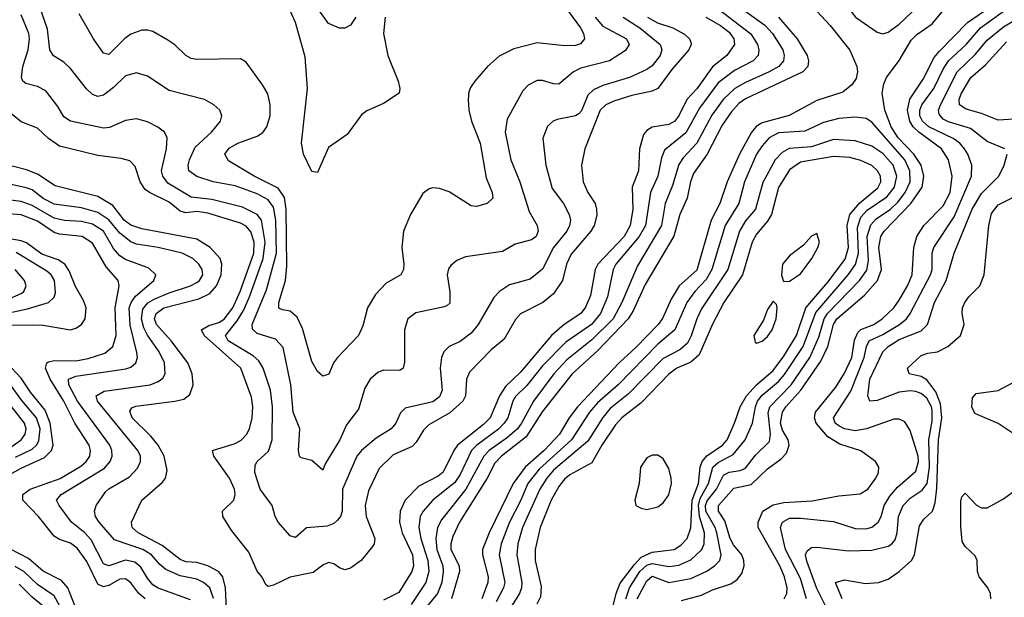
# Model space of a CAD drawing. Header units: inches. Extents: x 990535 to 1117859, y 769386 to 892122.
# Tile 384 of 656: x 1081005 to 1084593, y 801376 to 803480. Entities that reach past the tile are written whole.
import ezdxf

# ---------------------------------------------------------------- set-up
doc = ezdxf.new("R2010")
doc.units = ezdxf.units.IN
doc.header["$MEASUREMENT"] = 0
doc.layers.add('B0880', color=7, linetype='Continuous')

msp = doc.modelspace()

# ---------------------------------------------------------------- linework, layer by layer
at = {"layer": 'B0880', "color": 5}
for points, elevation in [([(1084010, 803679.9), (1083986.8, 803673.2), (1083971.3, 803650), (1083971.2, 803630), (1083989.4, 803570), (1084051.1, 803490), (1084130, 803434.7), (1084150, 803429.2), (1084170, 803434.5), (1084210, 803463.7), (1084300.9, 803550), (1084313.2, 803570), (1084317.5, 803590), (1084311.7, 803610), (1084290, 803625.2), (1084270, 803631), (1084130, 803643.1), (1084030, 803678.7)], 2940), ([(1083910, 802700.7), (1083890, 802691), (1083860.9, 802659.1), (1083810, 802620.2), (1083785.1, 802590), (1083780.5, 802550), (1083786.9, 802530), (1083790, 802526), (1083810, 802527.5), (1083850, 802554.6), (1083891.3, 802610), (1083913.5, 802650), (1083919.4, 802670)], 3020), ([(1083750, 802454.5), (1083730, 802424), (1083715, 802385), (1083680.1, 802330), (1083685.2, 802305.2), (1083690, 802302), (1083710, 802308.6), (1083730, 802325.5), (1083747.3, 802350), (1083761.2, 802390), (1083765.3, 802430), (1083762.2, 802442.2)], 3020), ([(1083330, 801894), (1083310, 801893.5), (1083290, 801884.2), (1083266.9, 801850), (1083262.3, 801790), (1083246, 801730), (1083250.7, 801710), (1083270, 801700.3), (1083290, 801696), (1083330, 801705.8), (1083350, 801720.2), (1083370, 801749.2), (1083380.4, 801790), (1083379.1, 801810), (1083370, 801844.7), (1083350, 801879.7)], 3020)]:
    msp.add_lwpolyline(points, close=True, dxfattribs=dict(at, elevation=elevation))
for points, elevation in [([(1082230.2, 803490), (1082210, 803460.5), (1082190, 803449.7), (1082170, 803449.7), (1082130, 803466.6), (1082050, 803579.4)], 2660), ([(1082336.2, 803490), (1082330.1, 803430), (1082345.8, 803350), (1082383.8, 803256.2), (1082390.2, 803229.8), (1082387.8, 803212.2), (1082330, 803174.3), (1082270, 803148.2), (1082250, 803133.3), (1082197.8, 803062.2), (1082130, 803015.1), (1082090, 802923.7), (1082070, 802926.6), (1082038.8, 802990), (1082032.1, 803030), (1082053.1, 803230), (1082044.9, 803344.9), (1082009.6, 803469.6), (1081964.5, 803570)], 2680), ([(1083416.1, 801363.9), (1083490, 801382.9), (1083530, 801402.3), (1083595.8, 801424.2), (1083619.7, 801440.3), (1083637, 801463), (1083644.7, 801490), (1083643.8, 801510), (1083636, 801530), (1083606.5, 801566.5), (1083594.1, 801590), (1083574.1, 801654.1), (1083551.5, 801690), (1083550.8, 801710), (1083607, 801773), (1083670, 801786.4), (1083730, 801844), (1083780, 801880), (1083799.1, 801900.9), (1083808.3, 801930), (1083804.7, 801950), (1083785.1, 801985.1), (1083776.9, 802010), (1083784.3, 802050), (1083797.2, 802070), (1083851.9, 802130), (1083924.2, 802235.8), (1083949.7, 802290), (1083970.8, 802369.2), (1083982.8, 802390), (1084083, 802477), (1084130.5, 802530), (1084145, 802570), (1084135.2, 802650), (1084142.8, 802690), (1084154.9, 802710), (1084252.2, 802810), (1084293.7, 802870), (1084300.2, 802910), (1084289.5, 802950), (1084263.6, 802990), (1084206.4, 803050), (1084180.5, 803090), (1084157.1, 803150), (1084147.6, 803212.4), (1084153.7, 803246.3), (1084163.6, 803270), (1084210, 803331.8), (1084253.9, 803406.1), (1084273.6, 803426.4), (1084330, 803464.8), (1084396, 803544)], 2920), ([(1083102, 803490), (1083130, 803457.2), (1083216.6, 803410), (1083225.9, 803390), (1083212, 803368), (1083154.4, 803330), (1083050, 803303.8), (1083022.9, 803290), (1082970, 803245.8), (1082950, 803246.4), (1082910, 803258.6), (1082890, 803258.8), (1082858.3, 803241.7), (1082838.6, 803221.4), (1082781.7, 803118.3), (1082774.5, 803070), (1082794.8, 802970), (1082827.7, 802890), (1082861.2, 802781.2), (1082890.1, 802730), (1082894.1, 802710), (1082886.7, 802690), (1082870, 802677.6), (1082810, 802662.8), (1082764.8, 802635.2), (1082630, 802616), (1082597.6, 802602.4), (1082575.4, 802584.6), (1082567.3, 802572.7), (1082562.2, 802550), (1082571.9, 802488.1), (1082572.7, 802447.3), (1082562, 802438), (1082546.7, 802433.3), (1082448.1, 802411.9), (1082419.7, 802390), (1082407.2, 802350), (1082407.5, 802232.5), (1082402.3, 802210), (1082390, 802201.6), (1082330, 802203.5), (1082310, 802194.4), (1082282, 802170), (1082262.8, 802137.2), (1082239.2, 802060.8), (1082195.7, 802004.3), (1082171, 801950), (1082118, 801862), (1082110, 801839), (1082070, 801873.6), (1082030, 801883.5), (1082024.7, 801890), (1082020.6, 801910), (1082026.1, 801990), (1082001.2, 802050), (1081992.6, 802150), (1081965.4, 802285.4), (1081936.8, 802316.8), (1081870, 802336.3), (1081852.7, 802352.7), (1081852, 802370), (1081904, 802496), (1081941.1, 802630), (1081938.1, 802750), (1081930, 802797), (1081910, 802823.6), (1081870, 802845.7), (1081790, 802874.5), (1081710, 802889.9), (1081650, 802908.9), (1081621.2, 802930), (1081619.3, 802950), (1081623.9, 802970), (1081644.2, 803015.8), (1081703.4, 803070), (1081736.4, 803110), (1081742, 803130), (1081734.7, 803150), (1081711.8, 803170), (1081678.4, 803190), (1081550, 803222.6), (1081470, 803274), (1081430, 803287.1), (1081390, 803275.7), (1081346.8, 803233.2), (1081310, 803205.6), (1081290, 803200.9), (1081270, 803207.7), (1081247.8, 803227.8), (1081190, 803302.9), (1081165.6, 803325.6), (1081128.6, 803348.6), (1081115.2, 803370), (1081105.9, 803445.9), (1081076.7, 803530)], 2740), ([(1083005, 803510), (1083048.1, 803450), (1083059.1, 803430), (1083063.2, 803410), (1083047.9, 803392.1), (1083030, 803386.7), (1082990, 803384.9), (1082890, 803396.2), (1082805.4, 803374.6), (1082752.7, 803347.3), (1082710.1, 803309.9), (1082663.8, 803256.2), (1082647.1, 803232.9), (1082642.1, 803217.9), (1082638.8, 803190), (1082641.5, 803150), (1082651.2, 803110), (1082683.3, 803030), (1082704.3, 802904.3), (1082726.5, 802850), (1082729.1, 802830), (1082708.4, 802810), (1082670, 802799.5), (1082650, 802802.5), (1082570, 802852.9), (1082534.6, 802865.4), (1082510, 802867.2), (1082496.6, 802863.4), (1082473.5, 802846.5), (1082428.8, 802770), (1082403.5, 802710), (1082397.1, 802650), (1082404.7, 802590), (1082403.2, 802570), (1082394, 802550), (1082340.1, 802519.9), (1082301.5, 802478.5), (1082271.7, 802430), (1082255, 802365), (1082239.6, 802330), (1082163.1, 802250), (1082149, 802230), (1082131.6, 802188.4), (1082110, 802181.3), (1082090, 802198.4), (1082070, 802235.1), (1082035.5, 802355.5), (1082016.6, 802396.6), (1081990, 802418.8), (1081962.5, 802422.5), (1081949.1, 802429.1), (1081949.6, 802450), (1081972.9, 802530), (1081978.3, 802581.7), (1081976.3, 802790), (1081970, 802832.2), (1081946.7, 802866.7), (1081859.3, 802910), (1081766.1, 802966.1), (1081752, 802990), (1081767.6, 803012.4), (1081800.3, 803030), (1081870, 803055.7), (1081890.5, 803069.5), (1081905, 803090), (1081917, 803130), (1081917.4, 803170), (1081908.7, 803210), (1081890, 803242.9), (1081830, 803325.6), (1081810, 803337.1), (1081650, 803335.7), (1081630, 803339.1), (1081609.9, 803349.9), (1081570, 803389), (1081545.3, 803405.3), (1081490, 803437.3), (1081470, 803442.4), (1081450, 803441.5), (1081410, 803427), (1081388.3, 803411.7), (1081330, 803353.6), (1081310, 803357.8), (1081273.8, 803410), (1081221.1, 803501.1)], 2720), ([(1083530, 803535.4), (1083668.7, 803428.7), (1083693.3, 803390), (1083698.3, 803370), (1083696.1, 803350), (1083677.6, 803330), (1083610, 803294.5), (1083550.4, 803249.6), (1083482.7, 803157.3), (1083432.4, 803067.6), (1083355.1, 803004.9), (1083343.4, 802976.6), (1083330.1, 802910), (1083303.6, 802850), (1083285, 802730), (1083262.2, 802690), (1083177.5, 802590), (1083168, 802570), (1083146.8, 802470), (1083121.7, 802410), (1083089, 802370), (1082994.7, 802305.3), (1082910, 802219.1), (1082853.2, 802146.8), (1082812.2, 802107.8), (1082802.1, 802090), (1082783.2, 802030), (1082770.7, 802010), (1082750, 801987.9), (1082670.8, 801930), (1082651, 801910), (1082610, 801823.6), (1082590, 801793.8), (1082510.6, 801730), (1082474.7, 801690), (1082464.2, 801670), (1082459.4, 801630), (1082466.2, 801590), (1082492, 801510), (1082495.6, 801470), (1082485.4, 801430), (1082431.1, 801348.9)], 2840), ([(1083651.5, 803510), (1083720.1, 803460.1), (1083748.5, 803430), (1083785.4, 803370), (1083790.1, 803350), (1083788.2, 803330), (1083771.2, 803310), (1083736.6, 803290), (1083650, 803251.8), (1083610.6, 803229.4), (1083568.4, 803190), (1083527.6, 803132.4), (1083472, 803030), (1083422.8, 802977.2), (1083407.3, 802952.7), (1083384, 802876), (1083357.5, 802810), (1083343.2, 802730), (1083256.8, 802583.2), (1083199.5, 802450), (1083167.6, 802390), (1083090, 802314.1), (1082999.2, 802240.8), (1082951.4, 802190), (1082877.7, 802090), (1082833.7, 802010), (1082818.4, 801990), (1082782.4, 801957.6), (1082715.8, 801910), (1082696.7, 801890), (1082630.3, 801769.7), (1082541.6, 801658.4), (1082527.3, 801630), (1082521.4, 801590), (1082525.5, 801550), (1082547.2, 801490), (1082548.2, 801470), (1082542.8, 801430), (1082527.7, 801390), (1082478.3, 801330)], 2860), ([(1083910, 803511.4), (1083958.9, 803458.9), (1084029.4, 803369.4), (1084055.7, 803310), (1084058, 803290), (1084053.6, 803266.4), (1084037.7, 803242.3), (1084004.2, 803215.8), (1083910, 803185.8), (1083809.1, 803130.9), (1083710, 803104), (1083689.1, 803090.9), (1083670, 803068.4), (1083627.3, 802990), (1083583.1, 802890), (1083556.8, 802810), (1083524.5, 802750), (1083472.9, 802567.1), (1083407.7, 802510), (1083378.6, 802461.4), (1083347.9, 802392.1), (1083331.5, 802370), (1083250, 802285.5), (1083189.3, 802230), (1083037.2, 802070), (1083007, 802030), (1082972.2, 801970), (1082915.9, 801910), (1082846.5, 801850), (1082802.7, 801790), (1082715.4, 801610), (1082691.2, 801550), (1082690.9, 801530), (1082711.6, 801450), (1082710.7, 801430), (1082688.8, 801370)], 2920), ([(1083790.9, 801370), (1083800.1, 801390), (1083801.7, 801410), (1083792.4, 801450), (1083774.7, 801490), (1083695.4, 801630), (1083695.4, 801650), (1083713.1, 801690), (1083750, 801712.1), (1083790, 801721.6), (1083893, 801727), (1083990, 801744.9), (1084067.7, 801752.3), (1084095.2, 801770), (1084125.2, 801810), (1084134, 801830), (1084135.2, 801850), (1084123.7, 801870), (1084070, 801909.9), (1083993.4, 801933.4), (1083950, 801960.1), (1083907.4, 802010), (1083901.1, 802030), (1083904.7, 802050), (1083978.8, 802141.2), (1084010, 802192.2), (1084037.2, 802250), (1084047, 802313), (1084059.3, 802340.7), (1084070, 802351.6), (1084116.9, 802370), (1084147.7, 802390), (1084190.2, 802429.8), (1084210, 802458), (1084239.9, 802510), (1084256.8, 802550), (1084262.8, 802650), (1084273.7, 802690), (1084299.3, 802730), (1084370, 802802), (1084395.5, 802850), (1084402.9, 802910), (1084389.6, 802970), (1084363.9, 803010), (1084281.2, 803070), (1084260.5, 803090), (1084249.1, 803110), (1084239.6, 803150), (1084249.2, 803190.8), (1084297, 803263), (1084337.8, 803342.2), (1084355.8, 803364.2), (1084459.3, 803470), (1084536.7, 803523.3)], 2880), ([(1083872.1, 801370), (1083850, 801444.7), (1083795.7, 801550), (1083776.9, 801630), (1083784.2, 801650), (1083810, 801663.9), (1083850, 801664.6), (1083970, 801652.4), (1084050, 801626.4), (1084090, 801625.5), (1084110, 801630.8), (1084133, 801650), (1084143.7, 801670), (1084155.5, 801710), (1084175.3, 801744.7), (1084203.5, 801776.5), (1084270, 801835.8), (1084280.1, 801870), (1084279, 801890), (1084250, 801983.5), (1084230, 802015.2), (1084210, 802025.3), (1084190, 802024.2), (1084090.1, 801989.9), (1084050, 801982.6), (1084010, 801989.9), (1083990, 802000.5), (1083977.1, 802010), (1083970.4, 802030), (1084033.8, 802126.2), (1084082.8, 802250), (1084090.2, 802289.8), (1084100.4, 802310), (1084150, 802332.9), (1084210.4, 802370), (1084236, 802390), (1084250.2, 802409.8), (1084323.6, 802550), (1084329.6, 802570), (1084329.9, 802630), (1084335.6, 802650), (1084410, 802761.8), (1084472.8, 802910), (1084474.1, 802950), (1084460.1, 802990), (1084447.7, 803010), (1084430.4, 803030), (1084407.1, 803047.1), (1084318.3, 803090), (1084294.5, 803110), (1084285.1, 803130), (1084284.9, 803150), (1084292.5, 803170), (1084336.2, 803230), (1084370, 803300.4), (1084390, 803330.4), (1084454.1, 803390), (1084506, 803450), (1084624.1, 803535.9)], 2860), ([(1084595.4, 803010), (1084530, 803036.6), (1084470, 803083.9), (1084390, 803107.8), (1084370, 803118.2), (1084355.4, 803135.4), (1084353.1, 803150), (1084360.4, 803170), (1084421.3, 803290), (1084486.6, 803353.4), (1084530, 803405.7), (1084590, 803453.8), (1084675.1, 803504.9)], 2840), ([(1083292.7, 803490), (1083329.3, 803469.3), (1083385.4, 803450), (1083427.2, 803427.2), (1083445.8, 803410), (1083450, 803398.7), (1083452.2, 803390), (1083442.8, 803370), (1083381.1, 803298.9), (1083330, 803229.9), (1083310, 803219.4), (1083235.9, 803204.1), (1083170, 803183.4), (1083141.3, 803170), (1083120.6, 803150), (1083064.1, 803010), (1083052.1, 802950), (1083057.8, 802890), (1083075.8, 802850), (1083101.4, 802810), (1083107.3, 802790), (1083107.6, 802767.6), (1083098.1, 802730), (1083086.7, 802710), (1083014.4, 802625.6), (1082997.6, 802590), (1082982.9, 802530), (1082950, 802481.4), (1082911, 802450), (1082830, 802408.7), (1082812.1, 802387.9), (1082770, 802316.3), (1082723.2, 802276.8), (1082643.6, 802196.4), (1082632.8, 802170), (1082629.2, 802110), (1082620.3, 802090), (1082571.8, 802048.2), (1082495.6, 802004.4), (1082475.9, 801984.1), (1082450, 801940.7), (1082435.3, 801924.7), (1082365.8, 801894.2), (1082314.6, 801845.4), (1082276.1, 801763.9), (1082263.2, 801710), (1082267.6, 801670), (1082299.4, 801590), (1082296.4, 801570), (1082290, 801560.6), (1082248.7, 801510), (1082210, 801481.5), (1082190, 801475.4), (1082170, 801482.9), (1082150, 801497.7), (1082130, 801501.9), (1082110, 801493.2), (1082073.7, 801466.3), (1081990, 801448.5), (1081930, 801419.9), (1081910, 801415.5), (1081901.8, 801421.8), (1081887.6, 801450), (1081870, 801471), (1081839.6, 801539.6), (1081777.4, 801617.4), (1081744.7, 801670), (1081743.7, 801690), (1081784.7, 801730), (1081790.4, 801750), (1081788.2, 801770), (1081769.9, 801810), (1081712.1, 801890), (1081707.8, 801910), (1081790, 801935.9), (1081812, 801948), (1081831.5, 801968.5), (1081842.3, 801990), (1081851.6, 802030), (1081854.8, 802070), (1081850, 802104.7), (1081810.4, 802210), (1081677, 802330), (1081667.5, 802350), (1081693.7, 802366.3), (1081730, 802376.9), (1081750, 802388.5), (1081781.8, 802430), (1081808.6, 802490), (1081857.6, 802630), (1081859.3, 802670), (1081847.2, 802707.2), (1081830, 802728.2), (1081810, 802738.5), (1081690, 802775), (1081650, 802781.1), (1081610, 802777.1), (1081590, 802783.1), (1081550, 802815.7), (1081478.2, 802850), (1081462, 802862), (1081444, 802890), (1081425.7, 802945.7), (1081405.7, 802965.7), (1081374.8, 802974.8), (1081290, 802985.3), (1081150, 803019.7), (1081110, 803047.2), (1081070, 803085.2), (1081010, 803108.6), (1080970, 803140.5)], 2780), ([(1083203.8, 803490), (1083264.7, 803450), (1083338.5, 803390), (1083345, 803370), (1083339.4, 803350), (1083310, 803311.9), (1083290, 803298.3), (1083227.6, 803270), (1083130, 803240.8), (1083095.4, 803224.6), (1083075.1, 803204.9), (1083052.3, 803147.7), (1083042.9, 803137.1), (1083030, 803129.9), (1082963.4, 803116.6), (1082948.8, 803110), (1082928.3, 803091.7), (1082911.8, 803048.2), (1082921.6, 802950), (1082945.7, 802865.7), (1082986, 802810), (1083007.3, 802770), (1083012, 802750), (1083009, 802730), (1082998.7, 802710), (1082950.3, 802649.7), (1082910, 802571.6), (1082864.8, 802535.2), (1082790, 802513.7), (1082753.2, 802490), (1082732.5, 802467.5), (1082675.6, 802370), (1082650, 802337.9), (1082610, 802307.9), (1082570, 802289.8), (1082550.2, 802270), (1082542.2, 802250), (1082536.8, 802210), (1082544.7, 802130), (1082534.1, 802105.9), (1082510, 802088.1), (1082410, 802064.4), (1082392.4, 802047.6), (1082375.3, 802010), (1082358.6, 801990), (1082304.3, 801955.7), (1082250.1, 801910), (1082233.5, 801890), (1082181.6, 801770), (1082180.1, 801690), (1082173.6, 801670), (1082163.3, 801656.7), (1082150, 801644.9), (1082125.7, 801634.3), (1082050, 801629.1), (1082010, 801593.5), (1081990, 801599.8), (1081946.3, 801650), (1081935.7, 801670), (1081925, 801710), (1081881.5, 801770), (1081862.2, 801830), (1081862.9, 801857.1), (1081869.8, 801870), (1081911.3, 801908.7), (1081924.5, 801950), (1081925.6, 802070), (1081918.3, 802130), (1081891.5, 802210), (1081876.9, 802236.9), (1081856, 802256), (1081765.1, 802310), (1081755.1, 802330), (1081797.5, 802382.5), (1081819.9, 802420.1), (1081842.9, 802470), (1081891.5, 802610), (1081899.6, 802670), (1081886.3, 802750), (1081869.9, 802770), (1081817, 802797), (1081705.1, 802825.1), (1081630, 802833.2), (1081544.9, 802884.9), (1081525.9, 802910), (1081521.5, 802930), (1081540.2, 803010), (1081541.8, 803050), (1081532.5, 803070), (1081508.3, 803088.3), (1081470, 803107.7), (1081430, 803119.1), (1081390, 803113.4), (1081332.5, 803087.5), (1081310, 803084.6), (1081189.9, 803109.9), (1081165.7, 803125.7), (1081143.5, 803163.5), (1081100.4, 803220.4), (1081070, 803237), (1081027.3, 803247.3), (1081016.8, 803256.8), (1081011.9, 803270), (1081016.6, 803310), (1081035.4, 803370), (1081040.5, 803410), (1081037.6, 803430), (1081010, 803498.5)], 2760), ([(1083504.8, 803490), (1083558.5, 803458.5), (1083590, 803434.2), (1083607.7, 803410), (1083610.1, 803390), (1083581.6, 803350), (1083530, 803307.9), (1083472.2, 803227.8), (1083436.1, 803190), (1083407.9, 803132.1), (1083391.7, 803110), (1083370, 803098.2), (1083310, 803089.1), (1083290, 803076.6), (1083278.5, 803061.5), (1083263, 803010), (1083260.1, 802930), (1083236.9, 802870), (1083239.1, 802790), (1083229.5, 802730), (1083207.9, 802690), (1083111.5, 802590), (1083101.8, 802570), (1083085.3, 802474.7), (1083066.8, 802433.2), (1083049.1, 802410), (1082989.2, 802370), (1082942.8, 802330), (1082830, 802195.4), (1082775.7, 802144.3), (1082753, 802110), (1082719, 802030), (1082695.3, 802004.7), (1082600.8, 801930), (1082586.5, 801910), (1082548.6, 801831.4), (1082530, 801816.5), (1082459.6, 801780.4), (1082409.7, 801730), (1082391.5, 801690), (1082389.4, 801650), (1082398.3, 801610), (1082435.9, 801530), (1082439.7, 801490), (1082434.2, 801470), (1082386.6, 801393.4), (1082330, 801364.7)], 2820), ([(1083769.7, 803490), (1083838, 803410), (1083873.9, 803350), (1083879.4, 803330), (1083877.4, 803310), (1083858.9, 803290), (1083650, 803191.7), (1083625.6, 803174.4), (1083597.3, 803142.7), (1083564.3, 803095.7), (1083510, 802989.9), (1083460.3, 802919.7), (1083448.8, 802890), (1083437.3, 802830), (1083410.9, 802770), (1083388.9, 802691.1), (1083284.1, 802515.9), (1083240.1, 802419.9), (1083221.8, 802390), (1083110, 802274.2), (1083018.3, 802190), (1082908.8, 802051.2), (1082850, 801959.8), (1082760.6, 801890), (1082736.2, 801863.8), (1082708.7, 801810), (1082607.7, 801650), (1082583.2, 801596.8), (1082575.7, 801570), (1082575.6, 801550), (1082606.1, 801490), (1082607, 801470), (1082578.3, 801370)], 2880), ([(1084650, 803119.4), (1084570, 803113.7), (1084510, 803138.1), (1084454.1, 803154.1), (1084429.9, 803170), (1084428.3, 803190), (1084435.2, 803210), (1084471.1, 803270), (1084524, 803316), (1084600.6, 803399.4)], 2820), ([(1083255.5, 801370), (1083290, 801435.3), (1083310, 801452.8), (1083370, 801429.7), (1083450, 801444.5), (1083508.5, 801471.5), (1083536.8, 801490), (1083556.4, 801510), (1083561.3, 801530), (1083545.6, 801610), (1083539.1, 801630), (1083505.1, 801690), (1083504, 801710), (1083510, 801727.2), (1083544.4, 801770), (1083570, 801820.6), (1083590, 801831.3), (1083630, 801837.1), (1083650, 801845.8), (1083686.3, 801893.7), (1083736.9, 801943.1), (1083740.7, 801970), (1083732, 802048), (1083739, 802070), (1083816.7, 802150), (1083884.1, 802250), (1083917.1, 802322.9), (1083936.3, 802390), (1083948.4, 802410), (1084064.9, 802530), (1084091.8, 802568.2), (1084097.6, 802602.4), (1084092.6, 802690), (1084107, 802733), (1084125.6, 802754.4), (1084178.2, 802790), (1084205, 802815), (1084231.5, 802850), (1084250, 802890), (1084249, 802930), (1084230.2, 802970), (1084110, 803107.4), (1084090, 803120.2), (1084050, 803125.3), (1083990, 803119.6), (1083934.4, 803105.6), (1083865.8, 803074.2), (1083770, 803067.7), (1083735.5, 803050), (1083710, 803021), (1083689.7, 802990), (1083646.6, 802890), (1083625, 802810), (1083575.4, 802730), (1083527.2, 802570), (1083505.9, 802534.1), (1083464.6, 802490), (1083435.8, 802450), (1083392.4, 802350), (1083330, 802297.7), (1083185.5, 802150), (1083110, 802084.2), (1083081, 802050), (1083015.9, 801950), (1082897.8, 801842.2), (1082856.5, 801790), (1082830, 801727), (1082789.2, 801650), (1082759.3, 801570), (1082752.1, 801530), (1082773.1, 801430), (1082768.1, 801410), (1082741, 801359)], 2940), ([(1083213.7, 801370), (1083227.5, 801410), (1083265.3, 801470), (1083290, 801492.9), (1083310, 801498.8), (1083370, 801487.6), (1083406.9, 801493.1), (1083450, 801512.1), (1083490.4, 801549.6), (1083499, 801570), (1083500.6, 801610), (1083482.6, 801670), (1083478, 801710), (1083484.2, 801735.8), (1083514.5, 801790), (1083530.7, 801849.3), (1083550, 801866.9), (1083604.3, 801895.7), (1083648.1, 801950), (1083675.8, 802010), (1083686, 802070), (1083694, 802090), (1083710, 802111.6), (1083770, 802162.4), (1083792.3, 802187.7), (1083860.3, 802290), (1083906.6, 802413.4), (1084023.4, 802550), (1084051.2, 802588.8), (1084061, 802630), (1084057.5, 802722.5), (1084070, 802760.7), (1084093.5, 802786.5), (1084165.2, 802834.8), (1084192.7, 802870), (1084201.8, 802910), (1084188.3, 802950), (1084150, 802992.9), (1084110, 803019.6), (1084050, 803039), (1083970, 803043.3), (1083890, 803016.8), (1083808.8, 803011.2), (1083783.2, 802996.8), (1083758.2, 802970), (1083713.4, 802886.6), (1083686.1, 802790), (1083650, 802747.8), (1083628.2, 802710), (1083584.8, 802570), (1083490, 802426.7), (1083472.6, 802390), (1083452.1, 802327.9), (1083438, 802302), (1083410, 802277.2), (1083350, 802246.3), (1083223.5, 802116.5), (1083156.6, 802063.4), (1083129.8, 802030.2), (1083075.6, 801944.4), (1082950, 801838.5), (1082925.2, 801810), (1082900.2, 801770), (1082837.3, 801630), (1082819.9, 801570), (1082816.7, 801530), (1082834.4, 801430), (1082833.6, 801410), (1082826.5, 801390), (1082788.9, 801330)], 2960), ([(1083145.4, 801254.6), (1083178.6, 801390), (1083193.4, 801426.6), (1083244.7, 801495.3), (1083270, 801521.7), (1083310, 801539.7), (1083390, 801549.4), (1083414.6, 801565.4), (1083436.6, 801590), (1083450.8, 801629.2), (1083455.6, 801730), (1083478.1, 801790), (1083484.9, 801850), (1083491.5, 801870), (1083508.9, 801891.1), (1083566, 801930), (1083582.6, 801950), (1083609.9, 802010), (1083630.6, 802070), (1083653.4, 802110), (1083689.3, 802150), (1083750, 802201.9), (1083790, 802253.9), (1083835.4, 802330), (1083869.5, 802430.5), (1083950, 802524), (1084012.7, 802607.3), (1084025, 802650), (1084019.7, 802730), (1084029.8, 802770), (1084066.5, 802813.5), (1084132.2, 802867.8), (1084143.5, 802890), (1084141.7, 802910), (1084131.1, 802930), (1084110, 802948.7), (1084070, 802967), (1084030, 802977.8), (1083970, 802982), (1083850, 802961), (1083810, 802933.3), (1083770, 802868.2), (1083744.2, 802770), (1083730, 802746.1), (1083690, 802698.8), (1083674.2, 802670), (1083638.8, 802550), (1083570.7, 802450), (1083530, 802371.3), (1083481.2, 802258.8), (1083450, 802231.8), (1083399.8, 802210), (1083370, 802188.7), (1083270, 802084.6), (1083199.7, 802030), (1083176.4, 802003.6), (1083126.6, 801930), (1083090, 801866.2), (1083010, 801822), (1082990, 801806.2), (1082970, 801779.8), (1082941.6, 801730), (1082901.3, 801630), (1082882.7, 801550), (1082882.9, 801510), (1082905, 801415), (1082902.8, 801377.2), (1082889.3, 801350.7)], 2980), ([(1083948.8, 801330), (1083910, 801408.2), (1083872.7, 801507.3), (1083868.2, 801530), (1083874.6, 801545.4), (1083890, 801557), (1083910, 801558.1), (1084024.6, 801544.6), (1084110, 801547.3), (1084170, 801562.6), (1084183, 801570), (1084195.2, 801584.8), (1084202.5, 801610), (1084207.1, 801670), (1084223.9, 801710), (1084250, 801737.2), (1084293.6, 801766.4), (1084311.6, 801790), (1084320.7, 801850), (1084318.1, 801950), (1084330, 802017.6), (1084330, 802056.4), (1084327.5, 802070), (1084310, 802101.7), (1084290, 802117.7), (1084270, 802125.7), (1084250, 802128.5), (1084210, 802123.6), (1084130, 802092.4), (1084103.1, 802090), (1084095.1, 802110), (1084103.1, 802170), (1084149.8, 802269.8), (1084169.5, 802290), (1084210, 802315.4), (1084290, 802347.1), (1084313, 802370), (1084339.1, 802450), (1084381.3, 802530), (1084409.9, 802629.9), (1084475.5, 802790), (1084510, 802847.3), (1084573.4, 802910), (1084592.5, 802950), (1084603.1, 802990)], 2840), ([(1081758, 801330), (1081755.1, 801410), (1081744.9, 801450), (1081729.2, 801469.2), (1081690, 801490.6), (1081650, 801502.4), (1081610, 801505.2), (1081590, 801513.2), (1081524, 801564), (1081436.4, 801610), (1081414.4, 801630), (1081411.9, 801650), (1081449.8, 801730), (1081525.2, 801794.8), (1081536.7, 801810), (1081542.3, 801837.7), (1081531.4, 801890), (1081509.5, 801930), (1081483.1, 801963.1), (1081414.9, 802030), (1081405.9, 802054.1), (1081413.5, 802066.5), (1081428.1, 802071.9), (1081570.3, 802089.7), (1081602.4, 802097.6), (1081625.1, 802114.9), (1081637.2, 802150), (1081633.9, 802190), (1081617.4, 802230), (1081556.4, 802310), (1081503.2, 802370), (1081496.7, 802390), (1081501.6, 802410), (1081530, 802430.3), (1081657.1, 802462.9), (1081697.7, 802482.3), (1081722.1, 802510), (1081739.3, 802550), (1081741.8, 802590), (1081734.8, 802610), (1081699, 802650), (1081650, 802680.4), (1081450, 802717.7), (1081410, 802731.1), (1081386.1, 802750), (1081343.8, 802803.7), (1081290, 802835.7), (1081134.5, 802874.5), (1081070, 802917.7), (1081030, 802933.3), (1080950, 802954.2)], 2820), ([(1081711.3, 801371.3), (1081697.6, 801410), (1081674.6, 801430), (1081650, 801441.5), (1081590, 801453.6), (1081537.1, 801477.1), (1081515.1, 801495.1), (1081485, 801530), (1081453.2, 801550), (1081350, 801584.5), (1081294.4, 801650), (1081280.9, 801670), (1081277.5, 801690), (1081283.2, 801710), (1081319.2, 801760.8), (1081329.3, 801770.7), (1081405.4, 801814.6), (1081434.1, 801845.9), (1081445, 801870), (1081444.5, 801890), (1081435.9, 801910), (1081288.5, 802090), (1081283.9, 802110), (1081313.1, 802126.9), (1081480.5, 802150), (1081510, 802161.4), (1081525.9, 802174.1), (1081534.8, 802190), (1081532.4, 802230), (1081512.8, 802270), (1081470.9, 802330.9), (1081457.7, 802357.7), (1081448.6, 802390), (1081453.9, 802426.1), (1081472, 802448), (1081497, 802463), (1081550, 802485.4), (1081627, 802510), (1081650, 802522.4), (1081659.9, 802530), (1081671.7, 802550), (1081670.4, 802570), (1081657.8, 802590), (1081636.1, 802610), (1081596.4, 802630), (1081510, 802650.6), (1081430, 802662.3), (1081410, 802670.6), (1081370, 802703), (1081330, 802751.5), (1081290, 802778), (1081230, 802794.5), (1081130, 802808.6), (1081090, 802829.1), (1081050, 802859.9), (1081028, 802868), (1080930, 802889.3)], 2840), ([(1081626.7, 801366.7), (1081510, 801409.2), (1081490, 801421.7), (1081470, 801445), (1081445.7, 801485.7), (1081424.3, 801504.3), (1081390, 801510.5), (1081330, 801489.9), (1081310, 801498.1), (1081265, 801585), (1081242.4, 801610), (1081194.2, 801650), (1081148.9, 801710), (1081139.5, 801730), (1081156.5, 801750), (1081313.6, 801846.4), (1081334.2, 801870), (1081341.4, 801890), (1081340.3, 801910), (1081333, 801930), (1081215.9, 802090), (1081183.6, 802150), (1081182.7, 802170), (1081210, 802181), (1081392.2, 802207.8), (1081410, 802214.5), (1081428.4, 802230), (1081433.9, 802250), (1081431.9, 802268.1), (1081407, 802367), (1081403.5, 802430), (1081410.8, 802450), (1081426.8, 802473.2), (1081493.8, 802530), (1081501.4, 802550), (1081475.3, 802575.3), (1081390, 802606.5), (1081370, 802620.1), (1081346.8, 802646.8), (1081310, 802709.9), (1081270, 802734.9), (1081230, 802745), (1081168.6, 802748.6), (1081130, 802757.4), (1081050, 802802.8), (1081010, 802818.3), (1080930, 802828.1)], 2860), ([(1084002.3, 801370), (1083977.4, 801430), (1084010, 801439.8), (1084086.5, 801426.5), (1084134, 801430), (1084170, 801442), (1084209.9, 801470), (1084254.3, 801510), (1084266.2, 801530), (1084284.4, 801635.6), (1084300, 801660), (1084330.8, 801690), (1084340.6, 801719.4), (1084347.1, 801772.9), (1084353.6, 801950), (1084364.9, 802030), (1084360.3, 802080.3), (1084343.8, 802123.8), (1084310, 802167.6), (1084290, 802179.8), (1084245.6, 802190), (1084239.8, 802210), (1084290, 802256.5), (1084314.7, 802265.3), (1084350, 802270.3), (1084387.3, 802290), (1084433.1, 802330), (1084447.1, 802370), (1084439.4, 802410), (1084440.5, 802430), (1084448.8, 802450), (1084464.1, 802470), (1084503.5, 802510), (1084519.8, 802550), (1084536.6, 802730), (1084545.8, 802774.2), (1084570, 802806.1), (1084625.9, 802834.1)], 2820), ([(1081461.5, 801370), (1081439.2, 801390), (1081410, 801428.2), (1081390, 801442.9), (1081370, 801441.3), (1081330, 801418.2), (1081310, 801413.4), (1081290, 801423.5), (1081250, 801505.7), (1081214.5, 801554.5), (1081190, 801572.4), (1081150, 801586.5), (1081130, 801599), (1081073.3, 801670), (1081016.3, 801730), (1081016.5, 801750), (1081043.2, 801770), (1081151.9, 801808.1), (1081227.1, 801852.9), (1081247.5, 801870), (1081260.7, 801890), (1081263.4, 801910), (1081258.1, 801930), (1081206.2, 802010), (1081165.3, 802090), (1081115.3, 802170), (1081098.9, 802210), (1081104, 802230), (1081110, 802233.8), (1081130, 802238), (1081210, 802237.6), (1081254.7, 802245.3), (1081314.6, 802265.4), (1081343.9, 802290), (1081356.3, 802330), (1081353.2, 802430), (1081367.8, 802510), (1081363.2, 802530), (1081319.5, 802579.5), (1081270, 802666.4), (1081233, 802690), (1081150, 802699.1), (1081130, 802705.1), (1081070, 802746.4), (1081010, 802768.6), (1080830, 802783.9)], 2880), ([(1080970, 802366.8), (1081050, 802368.2), (1081090, 802366.9), (1081190, 802350.4), (1081210, 802356.1), (1081230.4, 802370), (1081243.3, 802390), (1081246.7, 802430), (1081236.9, 802456.9), (1081208.1, 802508.1), (1081185.6, 802565.6), (1081169.3, 802589.3), (1081144.8, 802604.8), (1081085.3, 802625.3), (1081030, 802667.1), (1081010, 802674.3), (1080830, 802706.4)], 2920), ([(1080930, 802404.3), (1081033.8, 802426.2), (1081110, 802450.1), (1081130.6, 802469.4), (1081135.3, 802484.7), (1081131.1, 802530), (1081119.7, 802550), (1081104.1, 802564.1), (1080991.9, 802631.9)], 2940), ([(1080910, 802438.4), (1081010, 802482.1), (1081020.5, 802490), (1081028.1, 802510), (1081022.1, 802530), (1080988.4, 802570)], 2960), ([(1080930, 801802.6), (1081010, 801846.5), (1081095.1, 801884.9), (1081120.6, 801910), (1081127.3, 801930), (1081115.5, 802010), (1081097.1, 802057.1), (1081043.7, 802123.7), (1081010, 802174.2), (1080957.5, 802230)], 2920), ([(1080990, 801886.6), (1081050, 801915.9), (1081066.4, 801930), (1081074.8, 801945.2), (1081079.2, 801990), (1081066.3, 802030), (1081012.7, 802092.7), (1080971.8, 802150)], 2940), ([(1084628.7, 801970), (1084570, 802008.4), (1084485.4, 802045.4), (1084475, 802070), (1084477.2, 802102.8), (1084490, 802117.8), (1084570, 802129.3), (1084622.8, 802157.2)], 2780), ([(1080930, 801893.8), (1081010.7, 801950), (1081025.4, 801970), (1081028, 801990), (1081021.9, 802010), (1080950, 802103.8)], 2960), ([(1084544, 801370), (1084542.2, 801390), (1084533.1, 801410), (1084501.7, 801450), (1084495.3, 801470), (1084493.7, 801510), (1084486.4, 801526.4), (1084450, 801560.5), (1084438.9, 801578.9), (1084434.1, 801634.1), (1084434.2, 801725.8), (1084438, 801742), (1084450, 801754.6), (1084491.5, 801711.5), (1084510, 801701.9), (1084530, 801702.2), (1084590, 801734.9), (1084621.9, 801758.1)], 2780), ([(1081206.1, 801346.1), (1081179.8, 801410), (1081157.3, 801437.3), (1081091, 801471), (1081037.5, 801517.5), (1080971.2, 801551.2)], 2920), ([(1081169.7, 801310), (1081130, 801380.8), (1081070, 801422), (1081019.9, 801470), (1080988, 801488)], 2940), ([(1081090, 801343.3), (1081050, 801375.7), (1081003.5, 801423.5)], 2960)]:
    msp.add_lwpolyline(points, dxfattribs=dict(at, elevation=elevation))

doc.saveas('drawing.dxf')
